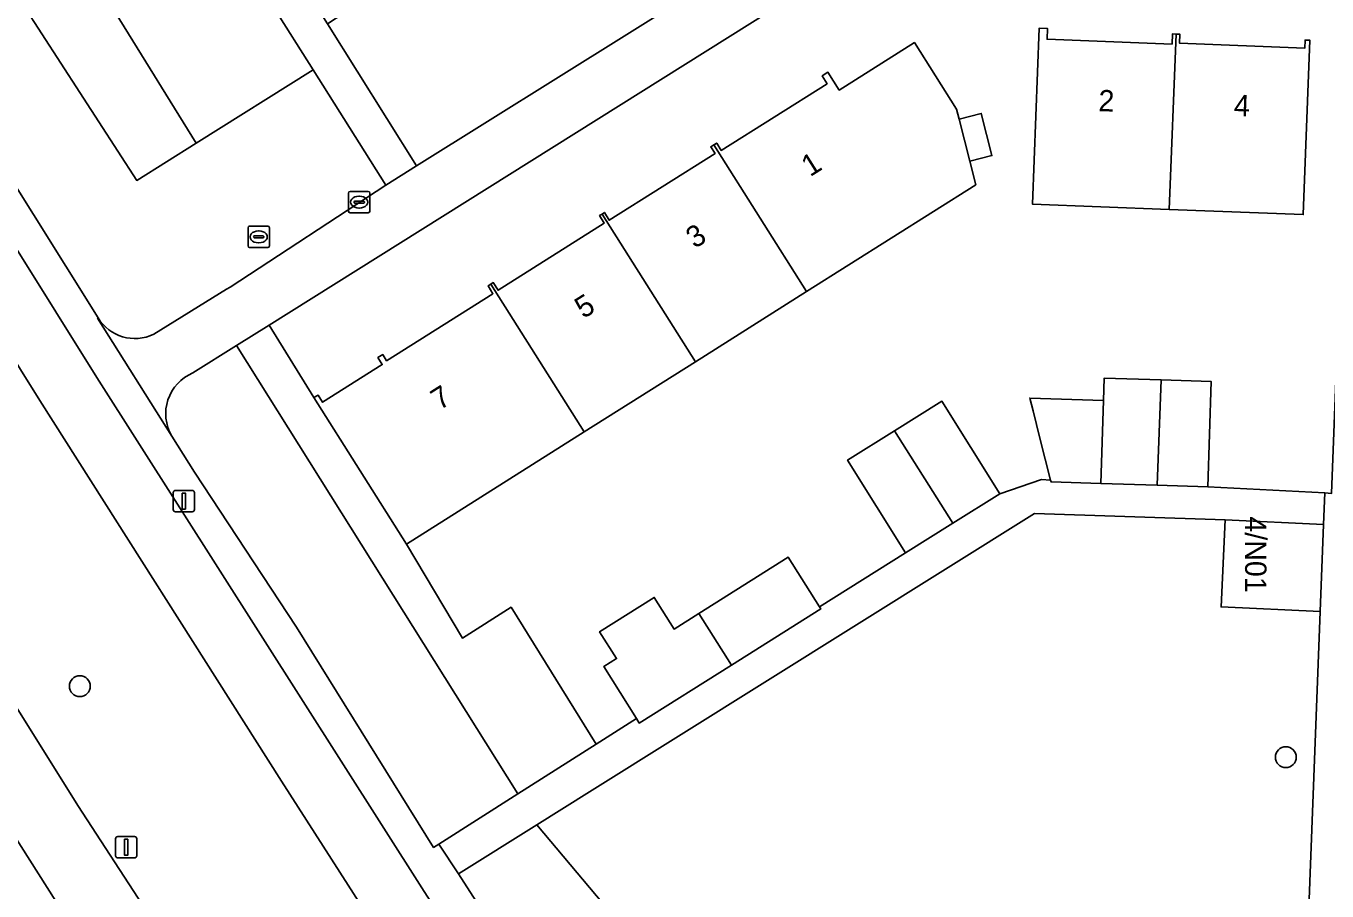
# Model space of a CAD drawing. Extents: x 160077 to 160948, y 386481 to 387498.
# Drawn here: x 160561.8 to 160622.7, y 386564.1 to 386604.6 of the extents above; entities that cross this region are included whole.
import ezdxf

# ---------------------------------------------------------------- set-up
doc = ezdxf.new("R2010")
doc.units = 0
for name, color, linetype in [('IMGEO_Berm_groen', 7, 'Continuous'), ('IMGEO_Boom', 7, 'Continuous'), ('IMGEO_Erf', 7, 'Continuous'), ('IMGEO_Fietspad_gesloten', 7, 'Continuous'), ('IMGEO_Fietspad_open', 7, 'Continuous'), ('IMGEO_Groenvoorziening', 7, 'Continuous'), ('IMGEO_Kolk', 7, 'Continuous'), ('IMGEO_Lichtmast', 7, 'Continuous'), ('IMGEO_OVBaan_gesloten', 7, 'Continuous'), ('IMGEO_Pand', 7, 'Continuous'), ('IMGEO_Pand_nummerreeks', 7, 'Continuous'), ('IMGEO_Rijbaan_regionaal_gesloten', 7, 'Continuous'), ('IMGEO_Rioolput', 7, 'Continuous'), ('IMGEO_Voetpad_open', 7, 'Continuous')]:
    doc.layers.add(name, color=color, linetype=linetype)

msp = doc.modelspace()

# ---------------------------------------------------------------- linework, layer by layer
at = {"layer": 'IMGEO_Berm_groen'}
for points in [[(160469.262, 386719.4), (160555.818, 386581.643), (160559.632, 386575.392), (160564.214, 386568.079), (160567.677, 386562.751)], [(160583.066, 386554.607), (160580.234, 386559.082), (160573.74, 386569.221), (160562.433, 386587.034), (160550.968, 386605.402), (160545.504, 386614.157), (160545.353, 386614.4), (160540.384, 386622.308), (160531.85, 386635.887), (160531.36, 386636.669), (160520.175, 386654.495), (160507.988, 386673.919), (160499.383, 386687.635)]]:
    msp.add_lwpolyline(points, dxfattribs=at)
at = {"layer": 'IMGEO_Boom'}
for centre in [(160564.305, 386573.662), (160620.725, 386570.339)]:
    msp.add_circle(centre, 0.489, dxfattribs=at)
at = {"layer": 'IMGEO_Erf'}
msp.add_lwpolyline([(160601.794, 386608.537), (160573.159, 386590.564), (160575.254, 386587.171), (160575.448, 386587.294), (160575.66, 386586.958), (160578.451, 386588.72), (160578.248, 386589.042), (160578.476, 386589.186), (160578.658, 386588.897), (160583.631, 386592.037), (160583.402, 386592.399), (160583.526, 386592.477), (160583.648, 386592.554), (160583.871, 386592.201), (160588.842, 386595.34), (160588.619, 386595.693), (160588.736, 386595.766), (160588.85, 386595.838), (160589.077, 386595.478), (160594.022, 386598.601), (160593.825, 386598.913), (160593.962, 386599), (160594.099, 386599.086), (160594.316, 386598.742), (160599.266, 386601.868), (160599.035, 386602.235), (160599.302, 386602.403), (160599.83, 386601.568), (160603.349, 386603.79), (160605.32, 386600.668), (160605.437, 386600.208), (160606.48, 386600.473), (160606.98, 386598.501), (160605.937, 386598.237), (160606.216, 386597.135), (160598.297, 386592.135), (160593.101, 386588.854), (160587.892, 386585.564), (160579.582, 386580.317), (160582.204, 386575.917), (160584.483, 386577.357), (160588.464, 386570.952), (160590.343, 386572.147), (160588.814, 386574.577), (160589.413, 386574.954), (160588.624, 386576.208), (160591.177, 386577.815), (160592.108, 386576.334), (160593.263, 386577.06), (160597.45, 386579.695), (160598.909, 386577.377), (160602.929, 386579.908), (160600.221, 386584.244), (160602.415, 386585.614), (160604.634, 386586.999), (160607.341, 386582.663), (160609.3, 386583.335), (160609.724, 386583.307), (160609.225, 386585.272), (160608.901, 386586.548), (160608.748, 386587.153), (160612.189, 386587.044), (160612.221, 386588.082), (160614.892, 386587.999), (160617.231, 386587.927), (160617.078, 386582.999), (160622.55, 386582.717), (160622.865, 386582.684)], dxfattribs=at)
msp.add_lwpolyline([(160608.87, 386596.233), (160609.19, 386604.473), (160609.576, 386604.458), (160609.557, 386603.947), (160615.402, 386603.72), (160615.421, 386604.196), (160615.595, 386604.189), (160615.77, 386604.182), (160615.753, 386603.758), (160621.611, 386603.53), (160621.626, 386603.911), (160621.855, 386603.902), (160621.538, 386595.74), (160615.275, 386595.984)], close=True, dxfattribs=at)
at = {"layer": 'IMGEO_Fietspad_gesloten'}
for points in [[(160565.101, 386588.121), (160553.416, 386606.82), (160552.85, 386607.713), (160549.473, 386613.148), (160547.703, 386615.911), (160545.353, 386614.4), (160545.504, 386614.157), (160550.968, 386605.402), (160562.433, 386587.034), (160573.74, 386569.221), (160580.234, 386559.082), (160583.066, 386554.607)], [(160589.041, 386550.715), (160585.58, 386556.03), (160580.414, 386564.047), (160565.101, 386588.121)]]:
    msp.add_lwpolyline(points, dxfattribs=at)
at = {"layer": 'IMGEO_Fietspad_open'}
msp.add_lwpolyline([(160623.855, 386608.623), (160623.826, 386607.863), (160622.865, 386582.684), (160622.55, 386582.717), (160622.493, 386581.239), (160622.337, 386577.163), (160621.458, 386554.303), (160620.682, 386533.986), (160620.609, 386532.071), (160620.562, 386530.85), (160620.523, 386530.049), (160624.477, 386529.933), (160624.537, 386532.454), (160624.634, 386534.751), (160627.347, 386605.61)], dxfattribs=at)
at = {"layer": 'IMGEO_Groenvoorziening'}
for points in [[(160603.036, 386627.12), (160598.454, 386627.234), (160596.919, 386627.153), (160597.492, 386622.596), (160595.095, 386617.234), (160575.89, 386604.664), (160580.063, 386598.024), (160599.738, 386610.339), (160602.696, 386611.053)], [(160578.617, 386597.11), (160575.219, 386602.514), (160569.745, 386599.077), (160566.971, 386597.336), (160557.174, 386612.458), (160553.475, 386610.096)], [(160562.612, 386610.642), (160569.745, 386599.077), (160575.219, 386602.514), (160571.515, 386608.404), (160571.115, 386608.154)], [(160553.248, 386609.891), (160559.093, 386600.58), (160565.157, 386590.912)], [(160567.76, 386590.144), (160571.167, 386592.241), (160571.34, 386592.347), (160578.617, 386597.11)], [(160568.607, 386585.371), (160569.667, 386583.686), (160574.437, 386576.424), (160580.857, 386566.113), (160581.106, 386566.271), (160584.8, 386568.621), (160571.633, 386589.606)], [(160571.633, 386589.606), (160569.591, 386588.324)], [(160597.18, 386553.492), (160585.687, 386567.177), (160582.019, 386564.881), (160587.086, 386556.982), (160590.596, 386551.641)]]:
    msp.add_lwpolyline(points, dxfattribs=at)
for points in [[(160562.612, 386610.642), (160562.354, 386610.475), (160560.029, 386614.281), (160557.174, 386612.458), (160566.971, 386597.336), (160569.745, 386599.077)], [(160579.582, 386580.317), (160575.254, 386587.171), (160573.159, 386590.564), (160571.633, 386589.606), (160584.8, 386568.621), (160588.464, 386570.952), (160584.483, 386577.357), (160582.204, 386575.917)], [(160622.337, 386577.163), (160617.696, 386577.376), (160617.883, 386581.451), (160608.971, 386581.747), (160588.148, 386568.717), (160585.687, 386567.177), (160597.18, 386553.492), (160608.107, 386542.325), (160611.643, 386539.322), (160615.474, 386536.705), (160619.557, 386534.503), (160620.682, 386533.986), (160621.458, 386554.303)]]:
    msp.add_lwpolyline(points, close=True, dxfattribs=at)
for centre, radius, start, end in [((160566.874, 386591.937), 2, 210.82738, 296.29584), ((160570.388, 386586.418), 2.066, 112.69599, 210.44575)]:
    msp.add_arc(centre, radius, start, end, dxfattribs=at)
at = {"layer": 'IMGEO_Kolk'}
for p, q in [((160576.873, 386595.898), (160576.873, 386596.75)), ((160576.948, 386596.824), (160577.8, 386596.824)), ((160577.874, 386596.75), (160577.874, 386595.898)), ((160577.132, 386596.318), (160577.132, 386596.33)), ((160577.57, 386596.281), (160577.172, 386596.281)), ((160577.175, 386596.367), (160577.573, 386596.367)), ((160577.361, 386596.604), (160577.386, 386596.604)), ((160577.616, 386596.33), (160577.616, 386596.318)), ((160577.8, 386595.824), (160576.948, 386595.824)), ((160577.384, 386596.044), (160577.359, 386596.044))]:
    msp.add_line(p, q, dxfattribs=at)
for points in [[(160576.873, 386595.898), (160576.873, 386596.75)], [(160576.948, 386596.824), (160577.8, 386596.824)], [(160577.874, 386596.75), (160577.874, 386595.898)], [(160577.8, 386595.824), (160576.948, 386595.824)]]:
    msp.add_lwpolyline(points, dxfattribs=at)
for centre, radius, start, end in [((160576.95, 386596.748), 0.0765, 91.55205, 178.44795), ((160576.95, 386596.748), 0.0765, 91.55205, 178.44795), ((160577.798, 386596.748), 0.0765, 1.55205, 88.44795), ((160577.798, 386596.748), 0.0765, 1.55205, 88.44795), ((160577.172, 386596.327), 0.0403, 85.87752, 175.75265), ((160577.169, 386596.317), 0.0366, 178.93798, 274.71019), ((160577.573, 386596.324), 0.043, 264.86636, 352.45326), ((160577.577, 386596.329), 0.0386, 1.73085, 96.63898), ((160576.95, 386595.9), 0.0765, 181.55205, 268.44795), ((160576.95, 386595.9), 0.0765, 181.55205, 268.44795), ((160577.798, 386595.9), 0.0765, 271.55205, 358.44795), ((160577.798, 386595.9), 0.0765, 271.55205, 358.44795)]:
    msp.add_arc(centre, radius, start, end, dxfattribs=at)
for centre, major_axis, ratio, start_param, end_param in [((160577.36, 386596.324), (-0.387, 0.002), 0.722429, 4.712389, 7.853982), ((160577.385, 386596.324), (-0.39, 0.002), 0.717154, 1.570796, 4.712389)]:
    msp.add_ellipse(centre, major_axis=major_axis, ratio=ratio, start_param=start_param, end_param=end_param, dxfattribs=at)
at = {"layer": 'IMGEO_Lichtmast'}
for p, q in [((160568.776, 386582.828), (160569.566, 386582.828)), ((160569.566, 386582.828), (160568.776, 386582.828)), ((160568.676, 386581.928), (160568.676, 386582.728)), ((160568.676, 386582.728), (160568.676, 386581.928)), ((160569.666, 386582.728), (160569.666, 386581.928)), ((160569.666, 386581.928), (160569.666, 386582.728)), ((160569.566, 386581.828), (160568.776, 386581.828)), ((160568.776, 386581.828), (160569.566, 386581.828)), ((160565.979, 386565.723), (160565.979, 386566.523)), ((160565.979, 386566.523), (160565.979, 386565.723)), ((160566.079, 386566.623), (160566.869, 386566.623)), ((160566.869, 386566.623), (160566.079, 386566.623)), ((160566.969, 386566.523), (160566.969, 386565.723)), ((160566.969, 386565.723), (160566.969, 386566.523)), ((160566.869, 386565.623), (160566.079, 386565.623)), ((160566.079, 386565.623), (160566.869, 386565.623))]:
    msp.add_line(p, q, dxfattribs=at)
for points in [[(160569.096, 386582.703), (160569.246, 386582.703), (160569.246, 386581.953), (160569.096, 386581.953), (160569.096, 386582.703)], [(160566.399, 386566.498), (160566.549, 386566.498), (160566.549, 386565.748), (160566.399, 386565.748), (160566.399, 386566.498)]]:
    msp.add_lwpolyline(points, dxfattribs=at)
for centre, start, end in [((160568.776, 386582.728), 90, 180), ((160568.776, 386582.728), 90, 180), ((160569.566, 386582.728), 0, 90), ((160569.566, 386582.728), 360, 90), ((160568.776, 386581.928), 180, 270), ((160568.776, 386581.928), 180, 270), ((160569.566, 386581.928), 270, 0), ((160569.566, 386581.928), 270, 0), ((160566.079, 386566.523), 90, 180), ((160566.079, 386566.523), 90, 180), ((160566.869, 386566.523), 0, 90), ((160566.869, 386566.523), 360, 90), ((160566.079, 386565.723), 180, 270), ((160566.079, 386565.723), 180, 270), ((160566.869, 386565.723), 270, 0), ((160566.869, 386565.723), 270, 0)]:
    msp.add_arc(centre, 0.1, start, end, dxfattribs=at)
at = {"layer": 'IMGEO_OVBaan_gesloten'}
msp.add_lwpolyline([(160563.595, 386562.96), (160558.403, 386571.103), (160552.394, 386580.604), (160544.265, 386593.572), (160540.407, 386599.725), (160533.871, 386610.149), (160531.896, 386608.867), (160562.065, 386560.373), (160587.772, 386529.698), (160608.631, 386513.091), (160617.435, 386505.515)], dxfattribs=at)
at = {"layer": 'IMGEO_Pand'}
for points in [[(160615.595, 386604.189), (160615.421, 386604.196), (160615.402, 386603.72), (160609.557, 386603.947), (160609.576, 386604.458), (160609.19, 386604.473), (160608.87, 386596.233), (160615.275, 386595.984)], [(160615.595, 386604.189), (160615.275, 386595.984), (160621.538, 386595.74), (160621.855, 386603.902), (160621.626, 386603.911), (160621.611, 386603.53), (160615.753, 386603.758), (160615.77, 386604.182)], [(160605.437, 386600.208), (160605.32, 386600.668), (160603.349, 386603.79), (160599.83, 386601.568), (160599.302, 386602.403), (160599.035, 386602.235), (160599.266, 386601.868), (160594.316, 386598.742), (160594.099, 386599.086), (160593.962, 386599), (160598.297, 386592.135), (160606.216, 386597.135), (160605.937, 386598.237)], [(160605.437, 386600.208), (160605.937, 386598.237), (160606.98, 386598.501), (160606.48, 386600.473)], [(160593.962, 386599), (160593.825, 386598.913), (160594.022, 386598.601), (160589.077, 386595.478), (160588.85, 386595.838), (160588.736, 386595.766), (160593.101, 386588.854), (160598.297, 386592.135)], [(160587.892, 386585.564), (160593.101, 386588.854), (160588.736, 386595.766), (160588.619, 386595.693), (160588.842, 386595.34), (160583.871, 386592.201), (160583.648, 386592.554), (160583.526, 386592.477)], [(160583.526, 386592.477), (160583.402, 386592.399), (160583.631, 386592.037), (160578.658, 386588.897), (160578.476, 386589.186), (160578.248, 386589.042), (160578.451, 386588.72), (160575.66, 386586.958), (160575.448, 386587.294), (160575.254, 386587.171), (160579.582, 386580.317), (160587.892, 386585.564)], [(160614.892, 386587.999), (160612.221, 386588.082), (160612.189, 386587.044), (160612.068, 386583.155), (160614.7, 386583.073)], [(160614.7, 386583.073), (160617.078, 386582.999), (160617.231, 386587.927), (160614.892, 386587.999)], [(160602.415, 386585.614), (160605.144, 386581.291), (160607.341, 386582.663), (160604.634, 386586.999)], [(160612.189, 386587.044), (160608.748, 386587.153), (160608.901, 386586.548), (160609.225, 386585.272), (160609.724, 386583.307), (160609.744, 386583.227), (160612.068, 386583.155)], [(160605.144, 386581.291), (160602.415, 386585.614), (160600.221, 386584.244), (160602.929, 386579.908)], [(160622.493, 386581.239), (160617.883, 386581.451), (160617.696, 386577.376), (160622.337, 386577.163)], [(160598.972, 386577.277), (160598.909, 386577.377), (160597.45, 386579.695), (160593.263, 386577.06), (160594.789, 386574.644)], [(160593.263, 386577.06), (160592.108, 386576.334), (160591.177, 386577.815), (160588.624, 386576.208), (160589.413, 386574.954), (160588.814, 386574.577), (160590.343, 386572.147), (160590.478, 386571.932), (160594.789, 386574.644)]]:
    msp.add_lwpolyline(points, close=True, dxfattribs=at)
at = {"layer": 'IMGEO_Rijbaan_regionaal_gesloten'}
for points in [[(160444.774, 386752.299), (160489.97, 386680.162), (160533.871, 386610.149), (160540.407, 386599.725), (160544.265, 386593.572), (160552.394, 386580.604), (160558.403, 386571.103), (160563.595, 386562.96)], [(160567.677, 386562.751), (160564.214, 386568.079), (160559.632, 386575.392), (160555.818, 386581.643), (160469.262, 386719.4)]]:
    msp.add_lwpolyline(points, dxfattribs=at)
at = {"layer": 'IMGEO_Rioolput'}
for p, q in [((160572.174, 386594.271), (160572.174, 386595.123)), ((160572.249, 386595.197), (160573.101, 386595.197)), ((160572.662, 386594.977), (160572.687, 386594.977)), ((160573.175, 386595.123), (160573.175, 386594.271)), ((160572.433, 386594.691), (160572.433, 386594.703)), ((160572.871, 386594.654), (160572.473, 386594.654)), ((160572.476, 386594.74), (160572.874, 386594.74)), ((160572.685, 386594.417), (160572.66, 386594.417)), ((160572.917, 386594.703), (160572.917, 386594.691)), ((160573.101, 386594.197), (160572.249, 386594.197))]:
    msp.add_line(p, q, dxfattribs=at)
for points in [[(160572.174, 386594.271), (160572.174, 386595.123)], [(160572.249, 386595.197), (160573.101, 386595.197)], [(160573.175, 386595.123), (160573.175, 386594.271)], [(160573.101, 386594.197), (160572.249, 386594.197)]]:
    msp.add_lwpolyline(points, dxfattribs=at)
for centre, radius, start, end in [((160572.251, 386595.121), 0.0765, 91.55205, 178.44795), ((160572.251, 386595.121), 0.0765, 91.55205, 178.44795), ((160573.099, 386595.121), 0.0765, 1.55205, 88.44795), ((160573.099, 386595.121), 0.0765, 1.55205, 88.44795), ((160572.473, 386594.7), 0.0403, 85.87752, 175.75265), ((160572.47, 386594.69), 0.0366, 178.93798, 274.71019), ((160572.874, 386594.697), 0.043, 264.86636, 352.45326), ((160572.878, 386594.702), 0.0386, 1.73085, 96.63898), ((160572.251, 386594.273), 0.0765, 181.55205, 268.44795), ((160572.251, 386594.273), 0.0765, 181.55205, 268.44795), ((160573.099, 386594.273), 0.0765, 271.55205, 358.44795), ((160573.099, 386594.273), 0.0765, 271.55205, 358.44795)]:
    msp.add_arc(centre, radius, start, end, dxfattribs=at)
for centre, major_axis, ratio, start_param, end_param in [((160572.661, 386594.697), (-0.387, 0.002), 0.722429, 4.712389, 7.853982), ((160572.686, 386594.697), (-0.39, 0.002), 0.717154, 1.570796, 4.712389)]:
    msp.add_ellipse(centre, major_axis=major_axis, ratio=ratio, start_param=start_param, end_param=end_param, dxfattribs=at)
at = {"layer": 'IMGEO_Voetpad_open'}
for points in [[(160571.115, 386608.154), (160571.515, 386608.404), (160575.219, 386602.514), (160578.617, 386597.11), (160580.063, 386598.024), (160575.89, 386604.664), (160574.42, 386607.003), (160572.93, 386609.373), (160591.194, 386620.874)], [(160602.696, 386611.053), (160599.738, 386610.339), (160580.063, 386598.024), (160578.617, 386597.11), (160571.34, 386592.347), (160571.167, 386592.241), (160567.76, 386590.144)], [(160590.596, 386551.641), (160587.086, 386556.982), (160582.019, 386564.881), (160581.106, 386566.271), (160580.857, 386566.113), (160574.437, 386576.424), (160569.667, 386583.686), (160568.607, 386585.371), (160565.139, 386590.887), (160565.157, 386590.912), (160559.093, 386600.58), (160553.248, 386609.891)], [(160569.591, 386588.324), (160571.633, 386589.606), (160573.159, 386590.564), (160601.794, 386608.537)], [(160552.85, 386607.713), (160553.416, 386606.82), (160565.101, 386588.121), (160580.414, 386564.047), (160585.58, 386556.03), (160589.041, 386550.715)], [(160565.157, 386590.912), (160565.139, 386590.887), (160568.607, 386585.371)]]:
    msp.add_lwpolyline(points, dxfattribs=at)
msp.add_lwpolyline([(160608.971, 386581.747), (160617.883, 386581.451), (160622.493, 386581.239), (160622.55, 386582.717), (160617.078, 386582.999), (160614.7, 386583.073), (160612.068, 386583.155), (160609.744, 386583.227), (160609.724, 386583.307), (160609.3, 386583.335), (160607.341, 386582.663), (160605.144, 386581.291), (160602.929, 386579.908), (160598.909, 386577.377), (160598.972, 386577.277), (160594.789, 386574.644), (160590.478, 386571.932), (160590.343, 386572.147), (160588.464, 386570.952), (160584.8, 386568.621), (160581.106, 386566.271), (160582.019, 386564.881), (160585.687, 386567.177), (160588.148, 386568.717)], close=True, dxfattribs=at)
for centre, radius, start, end in [((160566.874, 386591.937), 2, 210.82738, 296.29584), ((160570.388, 386586.418), 2.066, 112.69599, 210.44575)]:
    msp.add_arc(centre, radius, start, end, dxfattribs=at)

# ---------------------------------------------------------------- texts
at = {"layer": 'IMGEO_Pand_nummerreeks'}
for s, rotation, p in [('2', 358.00679, (160611.946, 386600.584)), ('4', 358.00679, (160618.283, 386600.363)), ('1', 32.27471, (160598.471, 386597.486)), ('3', 32.23165, (160593.072, 386594.126)), ('5', 32.23165, (160587.867, 386590.844)), ('7', 32.49841, (160581.14, 386586.56)), ('4/N01', 269.99979, (160618.822, 386581.609))]:
    msp.add_text(s, height=1, rotation=rotation, dxfattribs=at).set_placement(p)

doc.saveas('drawing.dxf')
